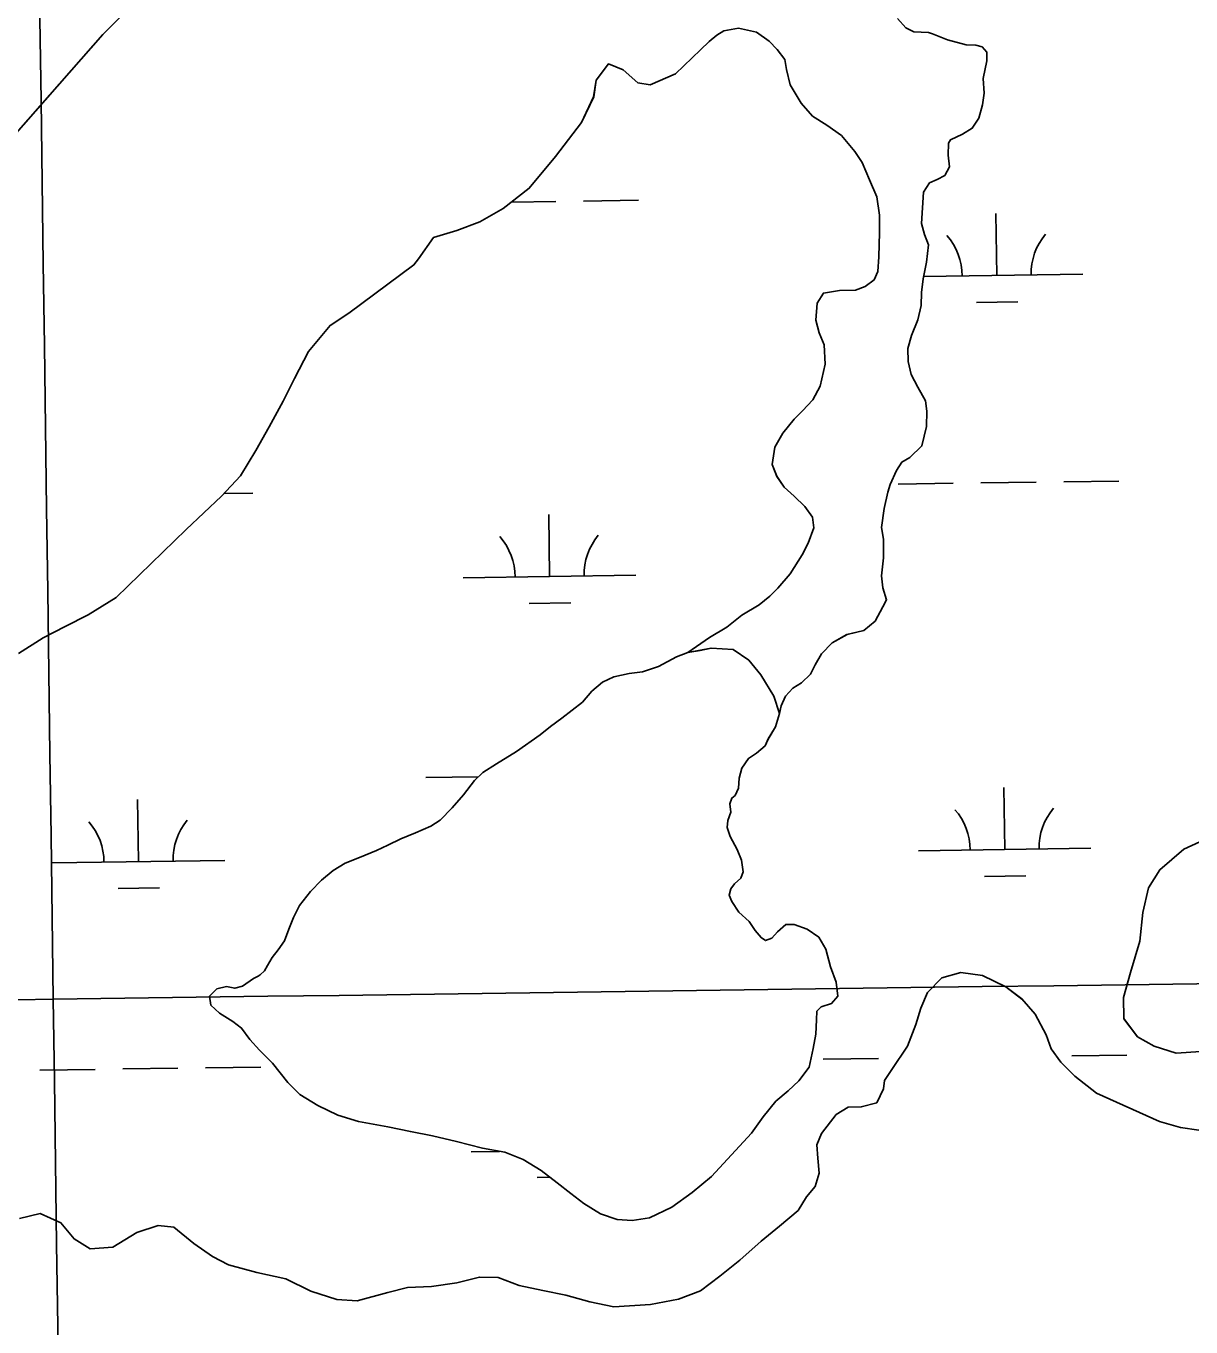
# Model space of a CAD drawing. Extents: x 3767014 to 3805179, y 361544 to 387384.
# Drawn here: x 3773722 to 3774397, y 378932 to 379686 of the extents above; entities that cross this region are included whole.
import ezdxf

# ---------------------------------------------------------------- set-up
doc = ezdxf.new("R2010")
doc.units = 0
for name, color, linetype in [('V-GRID-MAJR', 7, 'Continuous'), ('V-TOPO-SHOR', 7, 'Continuous'), ('V-WETL-SWMP', 7, 'Continuous')]:
    doc.layers.add(name, color=color, linetype=linetype)

msp = doc.modelspace()

# ---------------------------------------------------------------- linework, layer by layer
at = {"layer": 'V-GRID-MAJR'}
for points in [[(3773902.222, 367002.175), (3773820.257, 373061.356), (3773738.277, 379121.596), (3773656.297, 385181.838), (3773656.283, 385182.897)], [(3771088.411, 379085.847), (3773738.277, 379121.596), (3779038.002, 379193.674), (3784337.716, 379266.522), (3789637.419, 379340.141), (3794937.112, 379414.531), (3800236.794, 379489.691), (3802886.631, 379527.561)]]:
    msp.add_spline(points, degree=3, dxfattribs=at)
at = {"layer": 'V-TOPO-SHOR'}
for points in [[(3773343.168, 379222.771), (3773454.659, 379340.764), (3773583.265, 379458.387), (3773603.069, 379484.861), (3773674.917, 379575.967), (3773766.977, 379680.709), (3773863.71, 379777.678), (3774009.393, 379927.997), (3774246.737, 380186.168), (3774365.994, 380314.674), (3774428.923, 380382.817), (3774514.778, 380472.773), (3774567.602, 380533.904)], [(3774227.443, 379689.833), (3774232.309, 379684.398), (3774236.782, 379682.266), (3774245.337, 379681.693), (3774247.669, 379680.916), (3774256.42, 379677.623), (3774267.115, 379674.721), (3774272.753, 379674.533), (3774276.448, 379673.566), (3774279.172, 379670.459), (3774279.178, 379665.405), (3774277.054, 379655.099), (3774277.646, 379646.549), (3774276.681, 379639.938), (3774274.553, 379632.16), (3774270.672, 379626.325), (3774265.04, 379622.819), (3774258.046, 379619.505), (3774256.881, 379617.559), (3774256.697, 379610.756), (3774257.481, 379603.955), (3774254.768, 379598.898), (3774250.299, 379596.559), (3774246.025, 379594.61), (3774242.533, 379589.356), (3774241.959, 379580.22), (3774241.388, 379571.084), (3774242.951, 379564.672), (3774245.292, 379558.649), (3774244.136, 379548.732), (3774242.205, 379539.01), (3774241.243, 379531.042), (3774241.056, 379523.654), (3774239.123, 379515.293), (3774235.441, 379506.152), (3774233.313, 379498.763), (3774233.516, 379491.183), (3774235.275, 379483.604), (3774239.17, 379476.223), (3774243.651, 379468.258), (3774244.435, 379462.427), (3774244.251, 379453.486), (3774241.544, 379442.208), (3774234.556, 379435.59), (3774229.893, 379432.865), (3774226.788, 379428.001), (3774223.106, 379419.831), (3774221.75, 379415.358), (3774219.624, 379406.026), (3774218.082, 379394.946), (3774219.255, 379388.142), (3774219.27, 379377.452), (3774218.115, 379366.954), (3774218.901, 379359.958), (3774221.047, 379352.962), (3774218.915, 379348.876), (3774214.455, 379340.709), (3774207.852, 379335.257), (3774198.134, 379332.914), (3774189.588, 379328.044), (3774183.374, 379321.816), (3774179.69, 379315.395), (3774176.974, 379309.95), (3774171.733, 379304.889), (3774166.683, 379301.772), (3774162.411, 379297.297), (3774160.087, 379291.657), (3774159.106, 379287.166)], [(3774105.997, 379322.479), (3774118.426, 379331.241), (3774128.527, 379337.278), (3774137.266, 379344.092), (3774147.174, 379350.132), (3774153.388, 379355.192), (3774158.047, 379359.864), (3774165.227, 379368.035), (3774172.213, 379379.125), (3774175.703, 379385.933), (3774178.998, 379394.684), (3774178.211, 379400.904), (3774173.734, 379407.117), (3774167.506, 379413.136), (3774161.67, 379418.377), (3774157.385, 379424.593), (3774154.85, 379431.392), (3774156.392, 379441.501), (3774161.047, 379449.673), (3774167.451, 379457.65), (3774172.307, 379462.516), (3774178.324, 379468.936), (3774182.592, 379476.913), (3774185.492, 379489.549), (3774184.896, 379500.823), (3774181.969, 379507.817), (3774180.018, 379515.008), (3774180.784, 379524.922), (3774184.47, 379530.759), (3774193.799, 379532.324), (3774203.127, 379532.531), (3774208.569, 379534.675), (3774213.812, 379538.373), (3774215.944, 379543.235), (3774216.517, 379551.79), (3774216.89, 379565.981), (3774216.878, 379575.895), (3774215.503, 379586.583), (3774211.215, 379596.492), (3774206.926, 379606.4), (3774202.642, 379612.808), (3774194.855, 379622.131), (3774186.489, 379628.146), (3774178.125, 379633.384), (3774171.506, 379640.763), (3774165.274, 379651.446), (3774163.126, 379660.385), (3774162.147, 379666.216), (3774157.668, 379671.848), (3774152.996, 379676.702), (3774145.603, 379681.94), (3774135.3, 379684.261), (3774126.747, 379682.694), (3774122.67, 379680.163), (3774118.203, 379676.659), (3774113.349, 379671.792), (3774098.792, 379657.774)], [(3774098.792, 379657.774), (3774084.02, 379651.532), (3774077.016, 379652.691), (3774068.451, 379660.07), (3774059.888, 379663.562), (3774052.898, 379654.217), (3774051.354, 379644.491), (3774044.37, 379629.702), (3774029.225, 379609.847), (3774014.078, 379591.548), (3773998.921, 379579.86), (3773985.318, 379572.063), (3773972.099, 379566.99), (3773958.49, 379563.085), (3773949.947, 379550.627), (3773947.23, 379547.123), (3773909.534, 379519.071), (3773898.651, 379512.057), (3773886.224, 379496.873), (3773878.073, 379481.304), (3773871.476, 379468.072), (3773863.327, 379453.281), (3773855.563, 379439.658), (3773846.636, 379424.865), (3773835.759, 379413.183), (3773815.166, 379393.711), (3773774.761, 379354.375), (3773758.439, 379344.244), (3773745.221, 379337.614), (3773732.392, 379330.987), (3773718.011, 379322.023)], [(3773854.306, 379133.623), (3773847.898, 379129.144), (3773843.427, 379127.973), (3773838.567, 379128.937), (3773832.931, 379127.571), (3773828.853, 379123.289), (3773829.638, 379118.237), (3773834.504, 379113.577), (3773842.284, 379108.728), (3773847.343, 379104.845), (3773852.211, 379098.242), (3773857.66, 379092.028), (3773865.25, 379084.457), (3773874.206, 379073.387), (3773881.018, 379066.4), (3773891.522, 379059.998), (3773903.192, 379054.374), (3773915.054, 379050.696), (3773932.163, 379047.605), (3773945.19, 379044.9), (3773958.023, 379042.389), (3773971.826, 379039.102), (3773986.994, 379035.231), (3773999.826, 379032.915), (3774010.521, 379028.651), (3774021.027, 379022.249), (3774030.172, 379015.261), (3774038.149, 379009.051), (3774045.736, 379003.229), (3774055.268, 378997.214), (3774064.992, 378993.923), (3774073.739, 378993.349), (3774083.651, 378994.916), (3774096.666, 379001.152), (3774108.514, 379009.527), (3774119.583, 379018.87), (3774142.877, 379043.974), (3774149.476, 379053.505), (3774156.851, 379062.455), (3774164.035, 379068.491), (3774170.249, 379074.329), (3774176.266, 379082.306), (3774178.584, 379093.001), (3774180.13, 379101.361), (3774180.509, 379109.721), (3774180.698, 379114.581), (3774183.221, 379117.11), (3774189.244, 379119.062), (3774192.738, 379123.342), (3774191.951, 379131.506), (3774188.636, 379140.443), (3774185.902, 379150.548), (3774181.812, 379157.54), (3774175.002, 379162.197), (3774167.613, 379164.908), (3774162.753, 379164.902), (3774157.899, 379160.622), (3774154.6, 379156.923), (3774150.907, 379155.557), (3774148.378, 379157.304), (3774144.874, 379161.384), (3774141.37, 379166.627), (3774135.531, 379172.062), (3774131.441, 379178.278), (3774129.883, 379181.968), (3774130.849, 379185.468), (3774132.983, 379188.387), (3774136.674, 379191.696), (3774138.03, 379195.391), (3774137.049, 379202.192), (3774134.515, 379208.412), (3774130.423, 379215.793), (3774128.668, 379221.038), (3774129.051, 379225.122), (3774130.796, 379229.984), (3774130.206, 379234.841), (3774131.369, 379238.147), (3774133.311, 379239.705), (3774135.248, 379243.984), (3774135.631, 379249.622), (3774137.18, 379255.455), (3774141.061, 379261.097), (3774145.722, 379264.212), (3774150.77, 379268.494), (3774152.515, 379272.383), (3774156.783, 379279.387), (3774159.106, 379287.166), (3774155.79, 379297.269), (3774148.194, 379309.505), (3774141.186, 379318.05), (3774132.236, 379324.259), (3774119.405, 379325.021), (3774112.993, 379323.653), (3774105.997, 379322.479), (3774099.392, 379319.944), (3774088.9, 379314.488), (3774079.573, 379311.367), (3774071.994, 379310.386), (3774063.054, 379308.43), (3774056.45, 379305.313), (3774050.236, 379300.058)], [(3774159.106, 379287.166), (3774155.79, 379297.269), (3774148.194, 379309.505), (3774141.186, 379318.05), (3774132.236, 379324.259), (3774119.405, 379325.021), (3774105.997, 379322.479)], [(3774050.236, 379300.058), (3774044.8, 379293.635), (3774032.955, 379284.485), (3774026.352, 379279.619), (3774020.331, 379274.751), (3774006.736, 379265.209), (3773995.081, 379258.004), (3773987.119, 379252.94), (3773982.265, 379248.268), (3773975.861, 379240.097), (3773969.455, 379232.509), (3773962.467, 379225.308), (3773957.027, 379221.802), (3773948.09, 379218.097), (3773939.541, 379214.589), (3773932.16, 379210.886), (3773925.554, 379207.769), (3773915.645, 379203.675), (3773907.292, 379200.359), (3773900.492, 379196.269), (3773893.697, 379190.623), (3773887.291, 379184.008), (3773880.885, 379175.837), (3773877.395, 379169.029), (3773874.681, 379162.221), (3773872.162, 379155.416), (3773868.476, 379150.163), (3773864.982, 379145.688), (3773862.461, 379141.213), (3773860.716, 379138.1), (3773858.191, 379135.765), (3773857.026, 379134.985), (3773854.306, 379133.623)], [(3774407.221, 379214.959), (3774393.233, 379208.529), (3774379.448, 379196.654), (3774372.849, 379186.15), (3774369.562, 379171.761), (3774367.834, 379155.238), (3774362.413, 379137.154), (3774358.349, 379122.57), (3774358.558, 379110.323), (3774366.539, 379099.837), (3774376.073, 379094.406), (3774388.905, 379090.339), (3774403.094, 379091.33)], [(3774401.984, 379045.647), (3774391.291, 379047.189), (3774379.235, 379050.673), (3774342.672, 379067.151), (3774330.22, 379077.049), (3774322.044, 379085.204), (3774316.398, 379092.78), (3774313.474, 379100.939), (3774307.237, 379112.983), (3774299.453, 379121.72), (3774290.114, 379128.708), (3774276.693, 379135.3), (3774264.057, 379137.033), (3774253.174, 379133.912), (3774244.827, 379125.542), (3774240.95, 379116.402), (3774238.046, 379106.872), (3774233.202, 379094.426), (3774224.082, 379080.809), (3774219.812, 379074.583), (3774219.237, 379069.723), (3774215.358, 379061.554), (3774206.42, 379059.211), (3774198.839, 379059.008), (3774191.847, 379054.724), (3774183.307, 379043.829), (3774180.593, 379037.216), (3774181.185, 379029.441), (3774181.973, 379020.889), (3774179.651, 379013.111), (3774174.605, 379007.079), (3774169.755, 378999.104), (3774159.075, 378990.148), (3774148.394, 378981.389), (3774135.967, 378970.293)], [(3774135.967, 378970.293), (3774124.511, 378961.145), (3774113.247, 378952.578), (3774100.422, 378947.704), (3774084.292, 378944.769), (3774063.108, 378943.38), (3774049.107, 378946.28), (3774035.302, 378950.151), (3774021.887, 378952.856), (3774008.276, 378955.754), (3773996.025, 378960.405), (3773985.138, 378960.588), (3773972.119, 378957.268), (3773957.351, 378955.109), (3773943.549, 378954.511), (3773932.085, 378951.581), (3773914.4, 378946.895), (3773902.542, 378947.659), (3773887.569, 378952.498), (3773872.984, 378959.48), (3773856.262, 378963.152), (3773839.734, 378967.602), (3773830.592, 378972.452), (3773819.699, 378980.019), (3773808.023, 378989.53), (3773799.081, 378990.49), (3773786.646, 378986.392), (3773772.855, 378977.824), (3773759.639, 378977.031), (3773750.3, 378982.657), (3773742.708, 378991.977), (3773730.65, 378997.405), (3773718.601, 378994.476)]]:
    msp.add_lwpolyline(points, dxfattribs=at)
at = {"layer": 'V-WETL-SWMP'}
for p, q in [((3773863.711, 379777.679), (3773766.976, 379680.709)), ((3773766.976, 379680.709), (3773674.918, 379575.966)), ((3774045.407, 379584.091), (3774077.404, 379584.536)), ((3774003.658, 379583.511), (3774029.408, 379583.869)), ((3774284.872, 379540.983), (3774284.372, 379576.98)), ((3774242.48, 379540.394), (3774334.868, 379541.678)), ((3774273.088, 379525.387), (3774297.086, 379525.721)), ((3774227.702, 379420.107), (3774259.699, 379420.551)), ((3774275.697, 379420.773), (3774307.694, 379421.218)), ((3774323.693, 379421.44), (3774355.69, 379421.885)), ((3773837.153, 379414.681), (3773853.83, 379414.913)), ((3774025.834, 379366.556), (3774025.334, 379402.552)), ((3773975.839, 379365.861), (3774075.829, 379367.25)), ((3774014.05, 379350.959), (3774038.047, 379351.293)), ((3773954.037, 379250.115), (3773984.625, 379250.54)), ((3773787.634, 379201.369), (3773787.134, 379237.366)), ((3774289.493, 379208.34), (3774288.993, 379244.337)), ((3774239.498, 379207.646), (3774339.488, 379209.035)), ((3773737.639, 379200.675), (3773837.629, 379202.064)), ((3774277.709, 379192.744), (3774301.706, 379193.078)), ((3773775.849, 379185.773), (3773799.847, 379186.106)), ((3774184.327, 379086.797), (3774216.324, 379087.241)), ((3774328.313, 379088.797), (3774360.31, 379089.242)), ((3773730.463, 379080.492), (3773762.46, 379080.937)), ((3773778.459, 379081.159), (3773810.455, 379081.603)), ((3773826.454, 379081.826), (3773858.451, 379082.27)), ((3773980.46, 379033.218), (3773996.879, 379033.446)), ((3774018.671, 379018.316), (3774026.04, 379018.419))]:
    msp.add_line(p, q, dxfattribs=at)
for points in [[(3774138.029, 379195.391), (3774137.049, 379202.193), (3774134.515, 379208.411), (3774130.424, 379215.792), (3774128.668, 379221.038), (3774129.052, 379225.121), (3774130.795, 379229.983), (3774130.206, 379234.841), (3774131.369, 379238.147), (3774133.31, 379239.705), (3774135.249, 379243.983), (3774135.631, 379249.621), (3774137.179, 379255.454), (3774141.06, 379261.096), (3774145.721, 379264.212), (3774150.77, 379268.494), (3774152.515, 379272.384), (3774156.783, 379279.387), (3774159.106, 379287.165), (3774160.086, 379291.657), (3774162.412, 379297.297), (3774166.683, 379301.773), (3774171.733, 379304.89), (3774176.975, 379309.95), (3774179.69, 379315.396), (3774183.375, 379321.815), (3774189.588, 379328.043), (3774198.135, 379332.913), (3774207.851, 379335.257), (3774214.454, 379340.708), (3774218.915, 379348.877), (3774221.048, 379352.962), (3774218.901, 379359.957), (3774218.115, 379366.954), (3774219.269, 379377.452), (3774219.256, 379388.143), (3774218.081, 379394.945), (3774219.623, 379406.026), (3774221.75, 379415.359), (3774223.105, 379419.832), (3774226.788, 379428), (3774229.893, 379432.864), (3774234.555, 379435.591), (3774241.544, 379442.208), (3774244.252, 379453.486), (3774244.436, 379462.427), (3774243.651, 379468.258), (3774239.17, 379476.222), (3774235.274, 379483.604), (3774233.515, 379491.183), (3774233.312, 379498.764), (3774235.441, 379506.153), (3774239.123, 379515.293), (3774241.057, 379523.654), (3774241.242, 379531.041), (3774242.205, 379539.011), (3774244.137, 379548.733), (3774245.291, 379558.648), (3774242.951, 379564.671), (3774241.388, 379571.084), (3774241.96, 379580.22), (3774242.532, 379589.357), (3774246.025, 379594.61), (3774250.299, 379596.559), (3774254.767, 379598.897), (3774257.482, 379603.954), (3774256.696, 379610.756), (3774256.882, 379617.56), (3774258.046, 379619.505), (3774265.04, 379622.818), (3774270.673, 379626.324), (3774274.554, 379632.16), (3774276.682, 379639.938), (3774277.646, 379646.548), (3774277.053, 379655.1), (3774279.178, 379665.405), (3774279.172, 379670.459), (3774276.447, 379673.566), (3774272.753, 379674.533), (3774267.115, 379674.721), (3774256.421, 379677.623), (3774247.67, 379680.917), (3774245.336, 379681.692), (3774236.783, 379682.265), (3774232.309, 379684.398), (3774227.443, 379689.834)], [(3773815.167, 379393.711), (3773835.759, 379413.184), (3773846.635, 379424.866), (3773855.564, 379439.658), (3773863.327, 379453.281), (3773871.477, 379468.071), (3773878.073, 379481.304), (3773886.223, 379496.873), (3773898.651, 379512.057), (3773909.534, 379519.072), (3773947.23, 379547.123), (3773949.948, 379550.627), (3773958.49, 379563.085), (3773972.099, 379566.991), (3773985.318, 379572.063), (3773998.922, 379579.859), (3774014.078, 379591.547), (3774029.226, 379609.846), (3774044.371, 379629.702), (3774051.355, 379644.491), (3774052.899, 379654.217), (3774059.889, 379663.561), (3774068.45, 379660.07), (3774077.016, 379652.691), (3774084.019, 379651.532), (3774098.792, 379657.773), (3774113.349, 379671.793), (3774118.203, 379676.659), (3774122.669, 379680.163), (3774126.748, 379682.695), (3774135.299, 379684.26), (3774145.604, 379681.94), (3774152.997, 379676.701), (3774157.668, 379671.847), (3774162.146, 379666.215), (3774163.125, 379660.385), (3774165.274, 379651.446), (3774171.507, 379640.763), (3774178.125, 379633.384), (3774186.49, 379628.146), (3774194.855, 379622.13), (3774202.642, 379612.809), (3774206.926, 379606.4), (3774211.215, 379596.491), (3774215.503, 379586.583), (3774216.877, 379575.894), (3774216.889, 379565.98), (3774216.517, 379551.79), (3774215.944, 379543.236), (3774213.812, 379538.374), (3774208.568, 379534.675), (3774203.128, 379532.53), (3774193.798, 379532.324), (3774184.47, 379530.758), (3774180.783, 379524.922), (3774180.018, 379515.007), (3774181.97, 379507.818), (3774184.895, 379500.823), (3774185.491, 379489.55), (3774182.591, 379476.912), (3774178.324, 379468.937), (3774172.306, 379462.515), (3774167.452, 379457.649), (3774161.047, 379449.672), (3774156.392, 379441.502), (3774154.849, 379431.392), (3774157.385, 379424.592), (3774161.669, 379418.377), (3774167.506, 379413.136), (3774173.734, 379407.117), (3774178.212, 379400.903), (3774178.997, 379394.683), (3774175.703, 379385.932), (3774172.213, 379379.125), (3774165.228, 379368.036), (3774158.046, 379359.864), (3774153.387, 379355.193), (3774147.173, 379350.131), (3774137.266, 379344.093), (3774128.527, 379337.279), (3774118.427, 379331.241), (3774105.997, 379322.479), (3774099.391, 379319.944), (3774088.901, 379314.488), (3774079.574, 379311.367), (3774071.994, 379310.386), (3774063.055, 379308.431), (3774056.45, 379305.313), (3774050.236, 379300.057)], [(3773718.012, 379322.023), (3773732.393, 379330.987), (3773745.221, 379337.615), (3773758.438, 379344.243), (3773774.762, 379354.376), (3773815.167, 379393.711)], [(3774050.236, 379300.057), (3774044.801, 379293.636), (3774032.955, 379284.485), (3774026.352, 379279.618), (3774020.332, 379274.751), (3774006.737, 379265.21), (3773995.082, 379258.004), (3773987.119, 379252.94), (3773982.265, 379248.269), (3773975.86, 379240.097), (3773969.455, 379232.508), (3773962.466, 379225.308), (3773957.027, 379221.802), (3773948.09, 379218.098), (3773939.542, 379214.589), (3773932.16, 379210.887), (3773925.554, 379207.769), (3773915.646, 379203.675), (3773907.291, 379200.36), (3773900.493, 379196.27), (3773893.696, 379190.624), (3773887.29, 379184.008), (3773880.885, 379175.836), (3773877.394, 379169.028), (3773874.681, 379162.221), (3773872.163, 379155.415), (3773868.476, 379150.162), (3773864.982, 379145.687), (3773862.461, 379141.213), (3773860.715, 379138.101), (3773858.191, 379135.765), (3773857.025, 379134.986), (3773854.306, 379133.623), (3773847.897, 379129.144), (3773843.427, 379127.972), (3773838.566, 379128.938), (3773832.931, 379127.571), (3773828.854, 379123.289), (3773829.638, 379118.236), (3773834.503, 379113.577), (3773842.284, 379108.727), (3773847.343, 379104.845), (3773852.21, 379098.242), (3773857.661, 379092.029), (3773865.251, 379084.457), (3773874.206, 379073.388), (3773881.018, 379066.399), (3773891.522, 379059.997), (3773903.192, 379054.374), (3773915.054, 379050.695), (3773932.163, 379047.605), (3773945.19, 379044.9), (3773958.022, 379042.388), (3773971.827, 379039.101), (3773986.994, 379035.231), (3773999.826, 379032.914), (3774010.522, 379028.651), (3774021.027, 379022.249), (3774030.171, 379015.262), (3774038.148, 379009.052), (3774045.736, 379003.229), (3774055.268, 378997.215), (3774064.991, 378993.922), (3774073.739, 378993.35), (3774083.651, 378994.917), (3774096.667, 379001.153), (3774108.514, 379009.526), (3774119.583, 379018.87), (3774142.878, 379043.973), (3774149.476, 379053.506), (3774156.851, 379062.456), (3774164.036, 379068.491), (3774170.249, 379074.33), (3774176.265, 379082.307), (3774178.585, 379093.001), (3774180.13, 379101.361), (3774180.509, 379109.72), (3774180.697, 379114.58), (3774183.221, 379117.11), (3774189.244, 379119.061), (3774192.738, 379123.342), (3774191.951, 379131.505), (3774188.635, 379140.442), (3774185.902, 379150.547), (3774181.811, 379157.54), (3774175.002, 379162.197), (3774167.612, 379164.909), (3774162.753, 379164.903), (3774157.899, 379160.621), (3774154.599, 379156.924), (3774150.907, 379155.558), (3774148.378, 379157.305), (3774144.874, 379161.383), (3774141.369, 379166.627), (3774135.531, 379172.062), (3774131.441, 379178.278), (3774129.882, 379181.969), (3774130.849, 379185.469), (3774132.984, 379188.387), (3774136.673, 379191.696), (3774138.029, 379195.391)], [(3774407.221, 379214.96), (3774393.233, 379208.528), (3774379.447, 379196.654), (3774372.85, 379186.15), (3774369.563, 379171.762), (3774367.834, 379155.237), (3774362.413, 379137.153), (3774358.349, 379122.57), (3774358.558, 379110.324), (3774366.54, 379099.837), (3774376.072, 379094.406), (3774388.906, 379090.339), (3774403.094, 379091.329)], [(3774401.983, 379045.648), (3774391.291, 379047.19), (3774379.235, 379050.674), (3774342.671, 379067.152), (3774330.219, 379077.05), (3774322.045, 379085.204), (3774316.399, 379092.779), (3774313.473, 379100.939), (3774307.238, 379112.983), (3774299.453, 379121.721), (3774290.114, 379128.707), (3774276.694, 379135.3), (3774264.057, 379137.034), (3774253.175, 379133.911), (3774244.827, 379125.542), (3774240.95, 379116.402), (3774238.046, 379106.873), (3774233.202, 379094.427), (3774224.082, 379080.809), (3774219.813, 379074.584), (3774219.236, 379069.724), (3774215.358, 379061.555), (3774206.42, 379059.212), (3774198.839, 379059.008), (3774191.847, 379054.723), (3774183.307, 379043.828), (3774180.594, 379037.215), (3774181.186, 379029.441), (3774181.974, 379020.889), (3774179.651, 379013.111), (3774174.605, 379007.079), (3774169.755, 378999.104), (3774159.075, 378990.149), (3774148.394, 378981.389), (3774135.967, 378970.294), (3774124.51, 378961.144), (3774113.246, 378952.578), (3774100.423, 378947.703), (3774084.293, 378944.768)], [(3774084.293, 378944.768), (3774063.107, 378943.381), (3774049.108, 378946.28), (3774035.302, 378950.151), (3774021.887, 378952.856), (3774008.277, 378955.755), (3773996.025, 378960.406), (3773985.139, 378960.587), (3773972.12, 378957.267), (3773957.35, 378955.11), (3773943.549, 378954.511), (3773932.084, 378951.581), (3773914.401, 378946.894), (3773902.543, 378947.658), (3773887.57, 378952.499), (3773872.983, 378959.479), (3773856.262, 378963.152), (3773839.734, 378967.603), (3773830.592, 378972.451), (3773819.698, 378980.019), (3773808.023, 378989.529), (3773799.081, 378990.49), (3773786.645, 378986.393), (3773772.855, 378977.824), (3773759.638, 378977.03), (3773750.301, 378982.656), (3773742.708, 378991.977), (3773730.65, 378997.405), (3773718.602, 378994.475)]]:
    msp.add_lwpolyline(points, dxfattribs=at)
for centre, start, end in [((3774229.628, 379540.691), 0.024037, 41.567696), ((3774340.103, 379542.225), 140.024034, 181.567693), ((3773970.59, 379366.263), 0.024037, 41.567696), ((3774081.065, 379367.798), 140.024034, 181.567693), ((3774234.249, 379208.048), 0.024037, 41.567696), ((3774344.724, 379209.583), 140.024034, 181.567693), ((3773732.39, 379201.076), 0.024037, 41.567696), ((3773842.865, 379202.611), 140.024034, 181.567693)]:
    msp.add_arc(centre, 35.246, start, end, dxfattribs=at)

doc.saveas('drawing.dxf')
